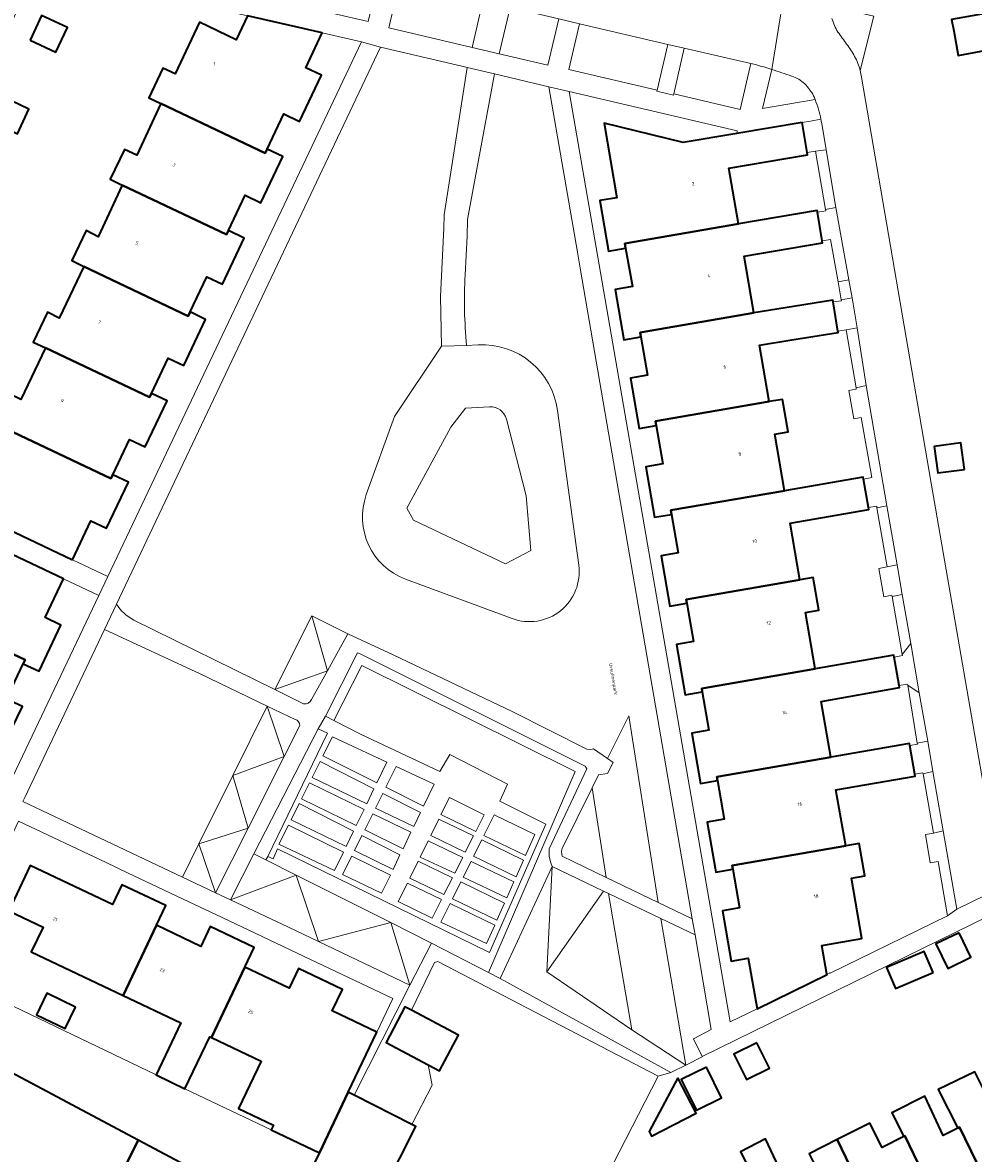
# Model space of a CAD drawing. Header units: metres. Extents: x 197700 to 204338, y 317132 to 325229.
# Tile 765 of 1056: x 203188 to 203288, y 319467 to 319586. Entities that reach past the tile are written whole.
import ezdxf
from ezdxf.enums import TextEntityAlignment as Align

# ---------------------------------------------------------------- set-up
doc = ezdxf.new("R2010")
doc.units = ezdxf.units.M
for name, color, linetype, lineweight in [('B-WE-GR-BEPLANTING_CULTUUR_HEESTERS-GV', 90, 'Continuous', 18), ('B-WE-GR-BEPLANTING_CULTUUR_VASTE PLANTENVAK-GV', 90, 'Continuous', 18), ('B-WE-IE-TERREINAFSCHEIDING_KUNSTMATIG_MUUR-G', 90, 'IE-TERREINAFSCHEIDING-KUNSTMATIG-DICHT', 18), ('B-WE-OG-BEBOUWING-GV', 7, 'Continuous', 35), ('B-WE-OG-BEBOUWING-T18', 10, 'Continuous', 18), ('B-WE-OG-TERREIN_CULTUURSCHEIDING-GV', 7, 'Continuous', 18), ('B-WE-OG-TERREIN_ERF-GV', 7, 'Continuous', 18), ('B-WE-OG-TOPOGRAFIE-T18', 10, 'Continuous', 18), ('B-WE-OG-WATER-GV', 130, 'Continuous', 18), ('B-WE-OG-WATER_GREPPEL-GV', 160, 'Continuous', 18), ('B-WE-OG-WATER_SLOOT-GV', 120, 'Continuous', 18), ('B-WE-VH-VERHARDING_GESLOTEN-GV', 252, 'Continuous', 18), ('B-WE-VH-VERHARDING_OPEN-GV', 252, 'Continuous', 18), ('B-WE-VH-VERHARDING_STRAATBAKSTEEN-GV', 252, 'Continuous', 18), ('B-WE-VH-VERHARDING_TEGEL-GV', 252, 'Continuous', 18)]:
    doc.layers.add(name, color=color, linetype=linetype, lineweight=lineweight)
doc.styles.add('NLCS-ISO-M200-T18', font='NLCS-ISO.ttf', dxfattribs={"height": 0.36})
doc.linetypes.add('IE-TERREINAFSCHEIDING-KUNSTMATIG-DICHT', pattern='A,8,-1,[82,NLCS.SHX,S=0.75,R=90,X=0,Y=0],-1', length=10)

msp = doc.modelspace()

# ---------------------------------------------------------------- linework, layer by layer
at = {"layer": 'B-WE-GR-BEPLANTING_CULTUUR_HEESTERS-GV'}
for points in [[(203257.356, 319583.696), (203255.629, 319584.105), (203254.493, 319579.268), (203254.469, 319579.165), (203256.219, 319578.744), (203256.25, 319578.879)], [(203219.715, 319518.051), (203221.868, 319521.94), (203218.052, 319523.84)], [(203222.893, 319519.945), (203219.495, 319513.254), (203220.384, 319512.797), (203223.338, 319518.612), (203245.842, 319507.402), (203236.698, 319486.21), (203237.928, 319485.574), (203243.423, 319497.392), (203243.276, 319497.786), (203243.087, 319498.462), (203243.092, 319499.269), (203247.081, 319507.682), (203246.906, 319507.989), (203223.078, 319519.859)], [(203213.413, 319498.468), (203219.705, 319511.447), (203218.735, 319511.919), (203211.957, 319498.743), (203213.215, 319498.11)], [(203215.146, 319509), (203209.715, 319506.993), (203211.345, 319501.454)], [(203247.631, 319505.678), (203244.46, 319499.294), (203244.389, 319499.001), (203244.419, 319498.662), (203244.47, 319498.501), (203249.118, 319496.253)], [(203211.345, 319501.454), (203206.151, 319499.797), (203207.91, 319494.634)], [(203216.423, 319496.496), (203213.215, 319498.11), (203211.957, 319498.743), (203209.464, 319493.898)], [(203242.843, 319486.284), (203243.423, 319497.392), (203237.928, 319485.574), (203255.932, 319475.677), (203257.509, 319476.461), (203251.807, 319480.173)], [(203243.423, 319497.392), (203242.843, 319486.284), (203248.84, 319494.798)], [(203226.386, 319491.483), (203216.423, 319496.496), (203218.776, 319489.48)], [(203251.807, 319480.173), (203249.367, 319494.546), (203248.84, 319494.798), (203242.843, 319486.284)], [(203228.41, 319484.896), (203230.703, 319489.311), (203226.386, 319491.483)]]:
    msp.add_lwpolyline(points, close=True, dxfattribs=at)
for points in [[(203266.587, 319581.467), (203265.604, 319577.339), (203271.151, 319578.312), (203271.076, 319578.493), (203270.998, 319578.673)], [(203218.024, 319514.998), (203219.715, 319518.051), (203214.174, 319516.05), (203217.196, 319514.562)], [(203216.311, 319512.899), (203213.344, 319514.322), (203215.146, 319509), (203216.796, 319512.276)]]:
    msp.add_lwpolyline(points, dxfattribs=at)
for points in [[(203268.698, 319580.761, 0.0103706), (203266.587, 319581.467)], [(203270.065, 319579.959, 0.1026899), (203268.698, 319580.761)], [(203270.998, 319578.673, 0.0662191), (203270.065, 319579.959)], [(203217.196, 319514.562, 0.3403344), (203218.024, 319514.998)], [(203216.796, 319512.276, 0.3539212), (203216.311, 319512.899)]]:
    msp.add_lwpolyline(points, format="xyb", dxfattribs=at)
at = {"layer": 'B-WE-GR-BEPLANTING_CULTUUR_VASTE PLANTENVAK-GV'}
for points in [[(203219.715, 319518.051), (203218.052, 319523.84), (203214.174, 319516.05)], [(203209.715, 319506.993), (203215.146, 319509), (203213.344, 319514.322)], [(203249.258, 319508.776), (203249.859, 319508.362), (203249.259, 319507.221), (203248.314, 319507.052), (203247.631, 319505.678), (203249.118, 319496.253), (203254.598, 319493.602), (203251.495, 319513.29)], [(203225.973, 319508.404), (203220.228, 319511.082), (203219.226, 319509.069), (203224.923, 319506.227)], [(203224.611, 319505.581), (203218.926, 319508.465), (203218.089, 319506.783), (203223.85, 319504.003)], [(203206.151, 319499.797), (203211.345, 319501.454), (203209.715, 319506.993)], [(203229.852, 319503.769), (203230.965, 319506.076), (203226.967, 319507.94), (203225.879, 319505.751)], [(203217.804, 319506.211), (203216.977, 319504.549), (203222.743, 319501.708), (203223.565, 319503.413)], [(203224.787, 319503.551), (203228.809, 319501.611), (203229.523, 319503.089), (203225.557, 319505.101)], [(203235.354, 319501.092), (203236.246, 319502.862), (203232.576, 319504.68), (203231.686, 319502.869)], [(203222.459, 319501.119), (203216.728, 319504.049), (203215.863, 319502.311), (203221.677, 319499.496)], [(203227.682, 319499.275), (203228.518, 319501.007), (203224.494, 319502.961), (203223.65, 319501.262)], [(203231.449, 319502.387), (203230.602, 319500.664), (203234.25, 319498.9), (203235.114, 319500.616)], [(203240.595, 319498.553), (203241.575, 319500.769), (203237.305, 319502.849), (203236.22, 319500.672)], [(203221.401, 319498.924), (203215.595, 319501.773), (203214.593, 319499.76), (203220.454, 319496.96)], [(203204.414, 319496.29), (203207.91, 319494.634), (203206.151, 319499.797)], [(203226.631, 319497.097), (203227.362, 319498.612), (203223.352, 319500.662), (203222.56, 319499.068)], [(203230.33, 319500.111), (203229.485, 319498.392), (203233.131, 319496.679), (203233.979, 319498.361)], [(203235.983, 319500.196), (203235.126, 319498.477), (203239.604, 319496.312), (203240.381, 319498.07)], [(203221.31, 319496.551), (203225.42, 319494.587), (203226.343, 319496.499), (203222.276, 319498.495)], [(203232, 319494.433), (203232.888, 319496.195), (203229.271, 319497.957), (203228.392, 319496.168)], [(203234.858, 319497.939), (203234.021, 319496.26), (203238.625, 319494.097), (203239.367, 319495.776)], [(203209.464, 319493.898), (203215.585, 319490.998), (203218.776, 319489.48), (203216.423, 319496.496)], [(203228.14, 319495.656), (203227.183, 319493.709), (203230.746, 319491.943), (203231.743, 319493.923)], [(203233.773, 319495.763), (203232.896, 319494.003), (203237.586, 319491.748), (203238.371, 319493.523)], [(203257.509, 319476.461), (203254.887, 319491.903), (203249.367, 319494.546), (203251.807, 319480.173)], [(203237.354, 319491.224), (203232.641, 319493.491), (203231.661, 319491.524), (203236.493, 319489.277)], [(203228.41, 319484.896), (203226.386, 319491.483), (203218.776, 319489.48)]]:
    msp.add_lwpolyline(points, close=True, dxfattribs=at)
at = {"layer": 'B-WE-IE-TERREINAFSCHEIDING_KUNSTMATIG_MUUR-G'}
for points in [[(203270.667, 319576.016), (203269.785, 319575.874)], [(203271.203, 319572.846), (203270.322, 319572.693)], [(203272.25, 319566.696), (203271.203, 319572.846)], [(203271.4, 319566.406), (203272.275, 319566.549), (203272.25, 319566.696)], [(203273.585, 319559.081), (203272.798, 319563.538), (203271.915, 319563.394)], [(203273.922, 319557.172), (203273.585, 319559.081)], [(203273.07, 319556.947), (203273.94, 319557.074), (203273.922, 319557.172)], [(203274.422, 319553.995), (203273.564, 319553.848)], [(203275.474, 319547.868), (203274.422, 319553.995)], [(203274.718, 319547.608), (203275.496, 319547.742), (203275.474, 319547.868)], [(203276.27, 319538.241), (203277.137, 319538.41), (203276.032, 319544.761), (203275.256, 319544.621)], [(203290.77, 319495.178), (203283.407, 319537.842)], [(203277.68, 319535.244), (203277.653, 319535.401), (203276.781, 319535.254)], [(203278.758, 319528.994), (203277.68, 319535.244)], [(203277.881, 319528.838), (203278.758, 319528.994)], [(203279.289, 319525.875), (203279.267, 319526.003), (203278.409, 319525.852)], [(203280.355, 319519.766), (203279.289, 319525.875)], [(203279.508, 319519.475), (203280.377, 319519.638), (203280.355, 319519.766)], [(203280.922, 319516.507), (203280.901, 319516.635), (203280.038, 319516.481)], [(203281.927, 319510.416), (203280.922, 319516.507)], [(203281.138, 319510.145), (203281.948, 319510.288), (203281.927, 319510.416)], [(203282.549, 319507.164), (203282.527, 319507.292), (203281.662, 319507.121)], [(203283.642, 319500.92), (203282.549, 319507.164)], [(203196.352, 319497.821), (203187.127, 319502.193), (203183.804, 319495.18)], [(203282.802, 319500.78), (203283.642, 319500.92)], [(203285.12, 319492.209), (203284.149, 319497.92), (203283.302, 319497.778)], [(203198.618, 319496.742), (203205.69, 319493.387)], [(203207.934, 319492.325), (203214.969, 319488.99)], [(203272.408, 319486.043), (203272.715, 319486.192), (203272.739, 319486.156), (203285.12, 319492.209)], [(203217.262, 319487.912), (203226.608, 319483.478), (203224.917, 319479.938)]]:
    msp.add_lwpolyline(points, dxfattribs=at)
at = {"layer": 'B-WE-OG-BEBOUWING-GV'}
for points in [[(203285.778, 319585.526), (203286.25, 319582.939), (203296.905, 319584.931), (203301.836, 319585.762), (203301.5, 319587.754), (203305.78, 319588.475), (203303.914, 319599.547), (203298.043, 319598.548), (203298.914, 319593.138), (203293.111, 319592.08), (203293.832, 319588.128), (203288.316, 319587.24), (203285.564, 319586.722)], [(203188.331, 319584.55), (203191.062, 319583.273), (203192.284, 319585.886), (203189.553, 319587.163)], [(203202.135, 319577.867), (203213.153, 319572.629), (203213.354, 319573.054), (203215.113, 319576.777), (203216.766, 319575.992), (203219.076, 319580.859), (203217.411, 319581.65), (203219.148, 319585.31), (203211.281, 319587.113), (203210.091, 319584.606), (203206.225, 319586.446), (203203.636, 319581.005), (203202.354, 319581.615), (203200.866, 319578.488)], [(203184.265, 319575.958), (203186.996, 319574.68), (203188.218, 319577.293), (203185.487, 319578.57)], [(203198.063, 319569.275), (203209.068, 319564.054), (203209.266, 319564.474), (203211.024, 319568.2), (203212.686, 319567.41), (203214.998, 319572.273), (203213.354, 319573.054), (203213.153, 319572.629), (203202.135, 319577.867), (203199.585, 319572.43), (203198.287, 319573.035), (203196.79, 319569.895)], [(203269.785, 319575.874), (203262.887, 319574.708), (203257.22, 319573.75), (203248.916, 319575.806), (203250.248, 319567.931), (203248.439, 319567.636), (203249.367, 319562.314), (203251.17, 319562.628), (203251.089, 319563.092), (203263.08, 319565.17), (203262.059, 319571.061), (203270.361, 319572.464), (203270.322, 319572.693), (203269.821, 319575.658)], [(203209.266, 319564.474), (203209.068, 319564.054), (203198.063, 319569.275), (203195.512, 319563.813), (203194.238, 319564.463), (203192.73, 319561.3), (203194.01, 319560.689), (203205.007, 319555.448), (203205.213, 319555.883), (203206.976, 319559.601), (203208.62, 319558.821), (203210.928, 319563.685)], [(203252.785, 319553.272), (203252.706, 319553.73), (203264.68, 319555.794), (203263.662, 319561.76), (203266.978, 319562.326), (203271.952, 319563.174), (203271.915, 319563.394), (203271.4, 319566.406), (203271.37, 319566.584), (203263.08, 319565.17), (203251.089, 319563.092), (203251.17, 319562.628), (203251.877, 319558.572), (203250.068, 319558.26), (203250.982, 319552.961)], [(203189.972, 319552.111), (203200.945, 319546.903), (203201.133, 319547.3), (203202.897, 319551.023), (203204.54, 319550.24), (203206.856, 319555.1), (203205.213, 319555.883), (203205.007, 319555.448), (203194.01, 319560.689), (203191.419, 319555.239), (203190.156, 319555.871), (203188.658, 319552.711)], [(203254.4, 319543.905), (203254.321, 319544.359), (203266.317, 319546.427), (203265.296, 319552.393), (203268.689, 319552.934), (203273.585, 319553.714), (203273.564, 319553.848), (203273.07, 319556.947), (203273.041, 319557.127), (203268.002, 319556.324), (203264.68, 319555.794), (203252.706, 319553.73), (203252.785, 319553.272), (203253.482, 319549.207), (203251.679, 319548.895), (203252.597, 319543.593)], [(203201.133, 319547.3), (203200.945, 319546.903), (203189.972, 319552.111), (203187.362, 319546.668), (203186.048, 319547.274), (203185.078, 319545.201), (203184.581, 319544.139), (203185.885, 319543.529), (203196.863, 319538.318), (203197.055, 319538.718), (203198.838, 319542.44), (203200.482, 319541.66), (203202.786, 319546.515)], [(203266.317, 319546.427), (203254.321, 319544.359), (203254.4, 319543.905), (203255.105, 319539.853), (203253.302, 319539.542), (203254.22, 319534.227), (203256.023, 319534.538), (203255.949, 319534.971), (203267.934, 319537.035), (203266.913, 319542.999), (203268.313, 319543.238), (203267.726, 319546.668)], [(203192.811, 319529.754), (203194.758, 319533.856), (203196.411, 319533.071), (203198.717, 319537.929), (203197.055, 319538.718), (203196.863, 319538.318), (203185.885, 319543.529), (203183.34, 319538.089), (203182.008, 319538.712), (203180.525, 319535.586)], [(203286.925, 319539.287), (203286.546, 319542.076), (203283.718, 319541.692), (203284.097, 319538.903)], [(203267.934, 319537.035), (203255.949, 319534.971), (203256.023, 319534.538), (203256.716, 319530.493), (203254.913, 319530.182), (203255.831, 319524.86), (203257.634, 319525.171), (203257.564, 319525.572), (203269.55, 319527.646), (203268.519, 319533.617), (203276.818, 319535.037), (203276.781, 319535.254), (203276.27, 319538.241), (203276.233, 319538.455)], [(203187.619, 319518.783), (203189.282, 319517.996), (203191.584, 319522.86), (203189.93, 319523.643), (203191.868, 319527.737), (203179.576, 319533.556), (203178.095, 319530.429), (203179.419, 319529.802), (203176.847, 319524.369), (203187.807, 319519.181)], [(203259.254, 319515.825), (203259.195, 319516.166), (203271.177, 319518.229), (203270.147, 319524.19), (203271.566, 319524.436), (203270.969, 319527.891), (203269.55, 319527.646), (203257.564, 319525.572), (203257.634, 319525.171), (203258.335, 319521.137), (203256.532, 319520.825), (203257.451, 319515.513)], [(203172.781, 319515.775), (203183.731, 319510.592), (203183.543, 319510.194), (203185.194, 319509.405), (203187.518, 319514.264), (203185.858, 319515.058), (203187.619, 319518.783), (203187.807, 319519.181), (203176.847, 319524.369), (203175.524, 319524.995), (203174.044, 319521.868), (203175.367, 319521.241)], [(203259.254, 319515.825), (203259.959, 319511.769), (203258.155, 319511.462), (203259.058, 319506.151), (203260.862, 319506.458), (203260.792, 319506.864), (203272.804, 319508.923), (203271.785, 319514.799), (203280.076, 319516.269), (203280.038, 319516.481), (203279.508, 319519.475), (203279.468, 319519.699), (203271.177, 319518.229), (203259.195, 319516.166)], [(203274.386, 319499.591), (203273.35, 319505.479), (203281.696, 319506.924), (203281.662, 319507.121), (203281.138, 319510.145), (203281.101, 319510.359), (203272.804, 319508.923), (203260.792, 319506.864), (203260.862, 319506.458), (203261.567, 319502.396), (203259.763, 319502.087), (203260.599, 319497.205), (203260.669, 319496.793), (203262.473, 319497.102), (203262.4, 319497.517)], [(203262.473, 319497.102), (203263.195, 319493.024), (203261.391, 319492.714), (203262.303, 319487.413), (203264.109, 319487.722), (203265.027, 319482.383), (203272.414, 319486.011), (203272.408, 319486.043), (203271.883, 319489.063), (203276.095, 319489.793), (203275.003, 319496.156), (203276.4, 319496.402), (203275.795, 319499.839), (203274.386, 319499.591), (203262.4, 319497.517)], [(203198.151, 319483.797), (203201.688, 319491.193), (203202.665, 319493.267), (203198.02, 319495.466), (203197.027, 319493.377), (203188.361, 319497.502), (203186.1, 319492.719), (203189.706, 319491.009), (203188.463, 319488.4)], [(203201.688, 319491.193), (203198.151, 319483.797), (203204.233, 319480.907), (203201.636, 319475.42), (203204.678, 319473.96), (203207.287, 319479.434), (203207.462, 319479.351), (203211.001, 319486.784), (203211.98, 319488.847), (203207.331, 319491.052), (203206.336, 319488.971)], [(203286.348, 319490.409), (203283.904, 319489.235), (203285.144, 319486.656), (203287.588, 319487.831)], [(203283.599, 319486.212), (203282.662, 319488.42), (203278.699, 319486.737), (203279.636, 319484.529)], [(203212.703, 319476.867), (203210.33, 319471.871), (203214.012, 319470.123), (203213.783, 319469.636), (203218.859, 319467.212), (203221.905, 319473.591), (203224.917, 319479.938), (203220.212, 319482.166), (203221.285, 319484.44), (203216.64, 319486.637), (203215.655, 319484.568), (203211.001, 319486.784), (203207.462, 319479.351)], [(203193.119, 319482.563), (203190.094, 319484.026), (203188.997, 319481.76), (203192.023, 319480.297)], [(203228.569, 319482.251), (203227.884, 319482.613), (203225.887, 319478.839), (203230.342, 319476.481), (203231.538, 319475.849), (203233.535, 319479.623)], [(203191.846, 319452.687), (203193.173, 319455.351), (203199.741, 319468.53), (203183.132, 319477.369), (203178.686, 319479.658), (203175.233, 319472.951), (203173.495, 319469.576), (203165.859, 319454.746), (203172.575, 319451.293), (203174.534, 319455.129), (203189.3, 319447.579), (203190.518, 319450.022)], [(203265.022, 319478.795), (203262.596, 319477.593), (203263.922, 319474.919), (203266.348, 319476.121)], [(203259.69, 319476.245), (203257.03, 319474.926), (203258.636, 319471.685), (203261.297, 319473.004)], [(203256.677, 319475.091), (203253.644, 319469.433), (203253.894, 319468.948), (203258.595, 319471.375)], [(203291.268, 319459.841), (203296.336, 319462.291), (203290.543, 319474.289), (203289.103, 319473.56), (203287.992, 319475.756), (203284.138, 319473.872), (203286.199, 319469.798), (203286.408, 319469.903)], [(203286.199, 319469.798), (203284.666, 319469.023), (203282.725, 319473.186), (203279.238, 319471.422), (203280.505, 319468.918), (203280.632, 319468.982), (203286.224, 319457.402), (203291.268, 319459.841), (203286.408, 319469.903)], [(203280.505, 319468.918), (203278.233, 319467.769), (203276.932, 319470.34), (203273.468, 319468.588), (203280.263, 319454.52), (203286.224, 319457.402), (203280.632, 319468.982)], [(203274.318, 319451.646), (203270.214, 319460.143), (203270.371, 319460.216), (203268.02, 319464.864), (203267.592, 319465.71), (203267.562, 319465.77), (203267.323, 319465.691), (203265.937, 319468.664), (203263.277, 319467.319), (203264.685, 319464.536), (203264.778, 319464.352), (203265.391, 319463.141), (203263.139, 319462.053), (203269.33, 319449.235)], [(203270.371, 319460.216), (203270.214, 319460.143), (203274.318, 319451.646), (203280.263, 319454.52), (203273.468, 319468.588), (203270.531, 319467.102), (203270.968, 319466.239), (203271.878, 319464.44), (203269.855, 319463.497), (203271.204, 319460.604)]]:
    msp.add_lwpolyline(points, close=True, dxfattribs=at)
msp.add_lwpolyline([(203215.441, 319443.122), (203229.034, 319469.983), (203228.624, 319470.202), (203222.529, 319473.275), (203221.905, 319473.591), (203218.859, 319467.212), (203215.34, 319460.229), (203199.741, 319468.53), (203193.173, 319455.351)], dxfattribs=at)
at = {"layer": 'B-WE-OG-TERREIN_CULTUURSCHEIDING-GV'}
for points in [[(203227.321, 319590.746), (203226.168, 319585.87), (203234.962, 319583.793), (203236.109, 319588.684)], [(203244.107, 319586.808), (203238.981, 319588.011), (203237.832, 319583.115), (203242.957, 319581.905)], [(203187.769, 319504.668), (203187.573, 319504.268), (203204.414, 319496.29), (203206.151, 319499.797), (203209.715, 319506.993), (203213.344, 319514.322), (203206.264, 319517.716), (203196.174, 319522.401)], [(203254.887, 319491.903), (203257.509, 319476.461), (203259.24, 319477.322), (203259.248, 319477.344), (203258.312, 319479.218), (203260.206, 319480.196), (203258.486, 319490.179)]]:
    msp.add_lwpolyline(points, close=True, dxfattribs=at)
for points in [[(203223.808, 319536.627), (203226.766, 319544.862), (203231.748, 319552.291), (203231.618, 319557.511), (203232.003, 319564.708), (203232.038, 319566.138), (203234.461, 319581.674), (203233.874, 319581.813), (203225.314, 319583.82), (203218.846, 319570.188), (203218.274, 319568.981)], [(203199.273, 319523.39), (203214.174, 319516.05), (203218.052, 319523.84), (203221.868, 319521.94), (203226.658, 319519.72), (203239.282, 319513.724), (203247.091, 319509.775), (203247.506, 319509.74), (203247.768, 319509.802), (203249.258, 319508.776), (203251.495, 319513.29), (203254.598, 319493.602), (203258.197, 319491.861), (203246.411, 319560.285), (203246.083, 319562.188), (203243.079, 319579.627), (203237.331, 319580.992), (203234.477, 319565.629), (203234.444, 319563.867), (203234.241, 319559.791)], [(203218.274, 319568.981), (203197.441, 319525.072)], [(203234.391, 319552.346), (203235.592, 319552.414)], [(203243.992, 319545.49), (203246.217, 319529.184)], [(203239.186, 319523.549), (203227.955, 319527.713)]]:
    msp.add_lwpolyline(points, dxfattribs=at)
for points in [[(203234.241, 319559.791, 0.0386978), (203234.391, 319552.346)], [(203235.592, 319552.414, -0.3912472), (203243.992, 319545.49)], [(203227.955, 319527.713, -0.4112779), (203223.808, 319536.627)], [(203246.217, 319529.184, -0.566514), (203239.186, 319523.549)], [(203197.441, 319525.072, 0.1297731), (203199.273, 319523.39)]]:
    msp.add_lwpolyline(points, format="xyb", dxfattribs=at)
at = {"layer": 'B-WE-OG-TERREIN_ERF-GV'}
for points in [[(203187.362, 319546.668), (203189.972, 319552.111), (203188.658, 319552.711), (203190.156, 319555.871), (203191.419, 319555.239), (203194.01, 319560.689), (203192.73, 319561.3), (203194.238, 319564.463), (203195.512, 319563.813), (203198.063, 319569.275), (203196.79, 319569.895), (203198.287, 319573.035), (203199.585, 319572.43), (203202.135, 319577.867), (203200.866, 319578.488), (203202.354, 319581.615), (203203.636, 319581.005), (203206.225, 319586.446), (203210.091, 319584.606), (203211.281, 319587.113), (203202.611, 319589.113), (203191.271, 319594.516), (203190.398, 319594.913), (203165.642, 319542.65)], [(203277.336, 319587.083), (203275.92, 319581.345)], [(203301.5, 319587.754), (203301.836, 319585.762), (203296.905, 319584.931), (203286.25, 319582.939), (203285.778, 319585.526), (203285.564, 319586.722)], [(203276.056, 319580.642), (203283.407, 319537.842), (203290.77, 319495.178), (203290.971, 319495.056), (203291.322, 319493.059), (203259.248, 319477.344), (203259.24, 319477.322), (203257.509, 319476.461), (203255.932, 319475.677), (203254.585, 319475.275), (203247.024, 319460.559)], [(203179.479, 319486.059), (203201.636, 319475.42), (203204.233, 319480.907), (203198.151, 319483.797), (203188.463, 319488.4), (203189.706, 319491.009), (203186.1, 319492.719), (203188.361, 319497.502), (203197.027, 319493.377), (203198.02, 319495.466), (203202.665, 319493.267), (203201.688, 319491.193), (203206.336, 319488.971), (203207.331, 319491.052), (203211.98, 319488.847), (203211.001, 319486.784), (203215.655, 319484.568), (203216.64, 319486.637), (203221.285, 319484.44), (203220.212, 319482.166), (203224.917, 319479.938), (203226.608, 319483.478), (203217.262, 319487.912), (203214.969, 319488.99), (203207.934, 319492.325), (203205.69, 319493.387), (203198.618, 319496.742), (203196.352, 319497.821), (203187.127, 319502.193)], [(203280.505, 319468.918), (203279.238, 319471.422), (203282.725, 319473.186), (203284.666, 319469.023), (203286.199, 319469.798), (203284.138, 319473.872), (203287.992, 319475.756)], [(203270.531, 319467.102), (203273.468, 319468.588), (203276.932, 319470.34), (203278.233, 319467.769), (203280.505, 319468.918)], [(203264.685, 319464.536), (203263.277, 319467.319), (203265.937, 319468.664), (203267.323, 319465.691)]]:
    msp.add_lwpolyline(points, dxfattribs=at)
for points in [[(203191.062, 319583.273), (203188.331, 319584.55), (203189.553, 319587.163), (203192.284, 319585.886)], [(203209.266, 319564.474), (203210.928, 319563.685), (203208.62, 319558.821), (203206.976, 319559.601), (203205.213, 319555.883), (203206.856, 319555.1), (203204.54, 319550.24), (203202.897, 319551.023), (203201.133, 319547.3), (203202.786, 319546.515), (203200.482, 319541.66), (203198.838, 319542.44), (203197.055, 319538.718), (203198.717, 319537.929), (203196.411, 319533.071), (203194.758, 319533.856), (203192.811, 319529.754), (203196.542, 319527.983), (203223.283, 319584.363), (203219.148, 319585.31), (203217.411, 319581.65), (203219.076, 319580.859), (203216.766, 319575.992), (203215.113, 319576.777), (203213.354, 319573.054), (203214.998, 319572.273), (203212.686, 319567.41), (203211.024, 319568.2)], [(203185.487, 319578.57), (203188.218, 319577.293), (203186.996, 319574.68), (203184.265, 319575.958)], [(203245.225, 319579.145), (203262.184, 319481.001), (203265.027, 319482.383), (203264.109, 319487.722), (203262.303, 319487.413), (203261.391, 319492.714), (203263.195, 319493.024), (203262.473, 319497.102), (203260.669, 319496.793), (203260.599, 319497.205), (203259.763, 319502.087), (203261.567, 319502.396), (203260.862, 319506.458), (203259.058, 319506.151), (203258.155, 319511.462), (203259.959, 319511.769), (203259.254, 319515.825), (203257.451, 319515.513), (203256.532, 319520.825), (203258.335, 319521.137), (203257.634, 319525.171), (203255.831, 319524.86), (203254.913, 319530.182), (203256.716, 319530.493), (203256.023, 319534.538), (203254.22, 319534.227), (203253.302, 319539.542), (203255.105, 319539.853), (203254.4, 319543.905), (203252.597, 319543.593), (203251.679, 319548.895), (203253.482, 319549.207), (203252.785, 319553.272), (203250.982, 319552.961), (203250.068, 319558.26), (203251.877, 319558.572), (203251.17, 319562.628), (203249.367, 319562.314), (203248.439, 319567.636), (203250.248, 319567.931), (203248.916, 319575.806), (203257.22, 319573.75), (203262.887, 319574.708), (203262.946, 319574.975)], [(203286.925, 319539.287), (203284.097, 319538.903), (203283.718, 319541.692), (203286.546, 319542.076)], [(203195.59, 319525.976), (203191.868, 319527.737), (203189.93, 319523.643), (203191.584, 319522.86), (203189.282, 319517.996), (203187.619, 319518.783), (203185.858, 319515.058), (203187.518, 319514.264), (203185.194, 319509.405), (203183.543, 319510.194), (203181.788, 319506.473), (203183.443, 319505.692), (203181.143, 319500.815), (203179.488, 319501.596), (203177.716, 319497.893), (203179.37, 319497.11), (203177.074, 319492.258), (203175.411, 319493.045), (203174.256, 319490.605), (203175.98, 319489.772), (203170.081, 319477.138), (203171.954, 319476.302), (203177.132, 319487.186), (203178.12, 319489.264)], [(203216.423, 319496.496), (203226.386, 319491.483), (203230.703, 319489.311), (203236.698, 319486.21), (203245.842, 319507.402), (203223.338, 319518.612), (203220.384, 319512.797), (203223.27, 319511.313), (203231.555, 319507.412), (203232.604, 319509.202), (203238.69, 319506.069), (203237.904, 319504.297), (203242.733, 319501.867), (203236.793, 319488.337), (203214.441, 319499.253), (203213.978, 319498.219), (203213.413, 319498.468), (203213.215, 319498.11)], [(203286.348, 319490.409), (203287.588, 319487.831), (203285.144, 319486.656), (203283.904, 319489.235)], [(203230.703, 319489.311), (203228.41, 319484.896), (203222.529, 319473.275), (203228.624, 319470.202), (203230.762, 319474.32), (203230.342, 319476.481), (203225.887, 319478.839), (203227.884, 319482.613), (203228.569, 319482.251), (203231.012, 319487.267), (203231.359, 319487.372), (203254.585, 319475.275), (203255.932, 319475.677), (203237.928, 319485.574), (203236.698, 319486.21)], [(203283.599, 319486.212), (203279.636, 319484.529), (203278.699, 319486.737), (203282.662, 319488.42)], [(203193.119, 319482.563), (203192.023, 319480.297), (203188.997, 319481.76), (203190.094, 319484.026)], [(203207.462, 319479.351), (203207.287, 319479.434), (203204.678, 319473.96), (203213.783, 319469.636), (203214.012, 319470.123), (203210.33, 319471.871), (203212.703, 319476.867)], [(203265.022, 319478.795), (203266.348, 319476.121), (203263.922, 319474.919), (203262.596, 319477.593)], [(203259.69, 319476.245), (203261.297, 319473.004), (203258.636, 319471.685), (203257.03, 319474.926)], [(203256.677, 319475.091), (203258.595, 319471.375), (203253.894, 319468.948), (203253.644, 319469.433)]]:
    msp.add_lwpolyline(points, close=True, dxfattribs=at)
msp.add_lwpolyline([(203275.92, 319581.345, -0.0287495), (203276.056, 319580.642)], format="xyb", dxfattribs=at)
at = {"layer": 'B-WE-OG-WATER-GV'}
msp.add_lwpolyline([(203236.805, 319545.881), (203234.258, 319545.734), (203232.711, 319543.731), (203228.079, 319535.194), (203228.793, 319533.921), (203238.489, 319529.336), (203241.178, 319530.744), (203240.667, 319536.479), (203238.583, 319544.583)], dxfattribs=at)
msp.add_lwpolyline([(203238.583, 319544.583, 0.3583585), (203236.805, 319545.881)], format="xyb", dxfattribs=at)
at = {"layer": 'B-WE-OG-WATER_GREPPEL-GV'}
msp.add_lwpolyline([(203234.962, 319583.793), (203237.832, 319583.115), (203238.981, 319588.011), (203236.109, 319588.684)], close=True, dxfattribs=at)
for points in [[(203234.477, 319565.629), (203237.331, 319580.992), (203234.461, 319581.674), (203232.038, 319566.138), (203232.003, 319564.708), (203231.618, 319557.511), (203231.748, 319552.291), (203234.391, 319552.346)], [(203234.241, 319559.791), (203234.444, 319563.867), (203234.477, 319565.629)]]:
    msp.add_lwpolyline(points, dxfattribs=at)
msp.add_lwpolyline([(203234.391, 319552.346, -0.0386978), (203234.241, 319559.791)], format="xyb", dxfattribs=at)
at = {"layer": 'B-WE-OG-WATER_SLOOT-GV'}
for points in [[(203235.592, 319552.414), (203234.391, 319552.346), (203231.748, 319552.291), (203226.766, 319544.862), (203223.808, 319536.627)], [(203238.583, 319544.583), (203240.667, 319536.479), (203241.178, 319530.744), (203238.489, 319529.336), (203228.793, 319533.921), (203228.079, 319535.194), (203232.711, 319543.731), (203234.258, 319545.734), (203236.805, 319545.881)], [(203246.217, 319529.184), (203243.992, 319545.49)], [(203227.955, 319527.713), (203239.186, 319523.549)]]:
    msp.add_lwpolyline(points, dxfattribs=at)
for points in [[(203243.992, 319545.49, 0.3912472), (203235.592, 319552.414)], [(203236.805, 319545.881, -0.3583585), (203238.583, 319544.583)], [(203223.808, 319536.627, 0.4112779), (203227.955, 319527.713)], [(203239.186, 319523.549, 0.566514), (203246.217, 319529.184)]]:
    msp.add_lwpolyline(points, format="xyb", dxfattribs=at)
at = {"layer": 'B-WE-VH-VERHARDING_GESLOTEN-GV'}
for points in [[(203218.735, 319511.919), (203219.705, 319511.447), (203213.413, 319498.468), (203213.978, 319498.219), (203214.441, 319499.253), (203236.793, 319488.337), (203242.733, 319501.867), (203237.904, 319504.297), (203238.69, 319506.069), (203232.604, 319509.202), (203231.555, 319507.412), (203223.27, 319511.313), (203220.384, 319512.797), (203219.495, 319513.254)], [(203225.973, 319508.404), (203224.923, 319506.227), (203219.226, 319509.069), (203220.228, 319511.082)], [(203224.611, 319505.581), (203223.85, 319504.003), (203218.089, 319506.783), (203218.926, 319508.465)], [(203229.852, 319503.769), (203225.879, 319505.751), (203226.967, 319507.94), (203230.965, 319506.076)], [(203217.804, 319506.211), (203223.565, 319503.413), (203222.743, 319501.708), (203216.977, 319504.549)], [(203224.787, 319503.551), (203225.557, 319505.101), (203229.523, 319503.089), (203228.809, 319501.611)], [(203235.354, 319501.092), (203231.686, 319502.869), (203232.576, 319504.68), (203236.246, 319502.862)], [(203222.459, 319501.119), (203221.677, 319499.496), (203215.863, 319502.311), (203216.728, 319504.049)], [(203227.682, 319499.275), (203223.65, 319501.262), (203224.494, 319502.961), (203228.518, 319501.007)], [(203231.449, 319502.387), (203235.114, 319500.616), (203234.25, 319498.9), (203230.602, 319500.664)], [(203240.595, 319498.553), (203236.22, 319500.672), (203237.305, 319502.849), (203241.575, 319500.769)], [(203221.401, 319498.924), (203220.454, 319496.96), (203214.593, 319499.76), (203215.595, 319501.773)], [(203226.631, 319497.097), (203222.56, 319499.068), (203223.352, 319500.662), (203227.362, 319498.612)], [(203230.33, 319500.111), (203233.979, 319498.361), (203233.131, 319496.679), (203229.485, 319498.392)], [(203235.983, 319500.196), (203240.381, 319498.07), (203239.604, 319496.312), (203235.126, 319498.477)], [(203221.31, 319496.551), (203222.276, 319498.495), (203226.343, 319496.499), (203225.42, 319494.587)], [(203232, 319494.433), (203228.392, 319496.168), (203229.271, 319497.957), (203232.888, 319496.195)], [(203234.858, 319497.939), (203239.367, 319495.776), (203238.625, 319494.097), (203234.021, 319496.26)], [(203228.14, 319495.656), (203231.743, 319493.923), (203230.746, 319491.943), (203227.183, 319493.709)], [(203233.773, 319495.763), (203238.371, 319493.523), (203237.586, 319491.748), (203232.896, 319494.003)], [(203237.354, 319491.224), (203236.493, 319489.277), (203231.661, 319491.524), (203232.641, 319493.491)]]:
    msp.add_lwpolyline(points, close=True, dxfattribs=at)
msp.add_lwpolyline([(203247.024, 319460.559), (203254.585, 319475.275), (203231.359, 319487.372), (203231.012, 319487.267), (203228.569, 319482.251), (203233.535, 319479.623), (203231.538, 319475.849), (203230.342, 319476.481), (203230.762, 319474.32), (203228.624, 319470.202), (203229.034, 319469.983), (203215.441, 319443.122)], dxfattribs=at)
at = {"layer": 'B-WE-VH-VERHARDING_OPEN-GV'}
for points in [[(203187.127, 319502.193), (203196.352, 319497.821), (203198.618, 319496.742), (203205.69, 319493.387), (203207.934, 319492.325), (203214.969, 319488.99), (203217.262, 319487.912), (203226.608, 319483.478), (203224.917, 319479.938), (203221.905, 319473.591), (203222.529, 319473.275), (203228.41, 319484.896), (203218.776, 319489.48), (203215.585, 319490.998), (203209.464, 319493.898), (203207.91, 319494.634), (203204.414, 319496.29), (203187.573, 319504.268), (203187.769, 319504.668), (203196.174, 319522.401), (203197.441, 319525.072), (203218.274, 319568.981), (203218.846, 319570.188), (203225.314, 319583.82), (203223.283, 319584.363), (203196.542, 319527.983), (203195.59, 319525.976), (203178.12, 319489.264)], [(203271.772, 319576.206), (203270.667, 319576.016), (203269.785, 319575.874), (203269.821, 319575.658)], [(203269.821, 319575.658), (203270.322, 319572.693), (203271.203, 319572.846), (203272.308, 319572.996), (203271.849, 319575.755)], [(203197.441, 319525.072), (203196.174, 319522.401), (203206.264, 319517.716), (203213.344, 319514.322), (203216.311, 319512.899)], [(203217.196, 319514.562), (203214.174, 319516.05), (203199.273, 319523.39)], [(203216.796, 319512.276), (203215.146, 319509), (203211.345, 319501.454), (203207.91, 319494.634), (203209.464, 319493.898), (203211.957, 319498.743), (203218.735, 319511.919), (203219.495, 319513.254), (203222.893, 319519.945), (203223.078, 319519.859), (203246.906, 319507.989), (203247.081, 319507.682), (203243.092, 319499.269), (203243.087, 319498.462), (203243.276, 319497.786), (203243.423, 319497.392), (203248.84, 319494.798), (203249.367, 319494.546), (203254.887, 319491.903), (203258.486, 319490.179), (203258.197, 319491.861), (203254.598, 319493.602), (203249.118, 319496.253), (203244.47, 319498.501), (203244.419, 319498.662), (203244.389, 319499.001), (203244.46, 319499.294), (203247.631, 319505.678), (203248.314, 319507.052), (203249.259, 319507.221), (203249.859, 319508.362), (203249.258, 319508.776), (203247.768, 319509.802), (203247.506, 319509.74), (203247.091, 319509.775), (203239.282, 319513.724), (203226.658, 319519.72), (203221.868, 319521.94)], [(203221.868, 319521.94), (203219.715, 319518.051), (203218.024, 319514.998)]]:
    msp.add_lwpolyline(points, dxfattribs=at)
for points in [[(203271.849, 319575.755, 0.0111403), (203271.772, 319576.206)], [(203199.273, 319523.39, -0.1297731), (203197.441, 319525.072)], [(203218.024, 319514.998, -0.3403344), (203217.196, 319514.562)], [(203216.311, 319512.899, -0.3539212), (203216.796, 319512.276)]]:
    msp.add_lwpolyline(points, format="xyb", dxfattribs=at)
for points in [[(203270.322, 319572.693), (203270.361, 319572.464), (203262.059, 319571.061), (203263.08, 319565.17), (203271.37, 319566.584), (203271.4, 319566.406), (203272.275, 319566.549), (203272.25, 319566.696), (203271.203, 319572.846)], [(203273.358, 319566.902), (203272.308, 319572.996), (203271.203, 319572.846), (203272.25, 319566.696)], [(203274.724, 319559.292), (203273.358, 319566.902), (203272.25, 319566.696), (203272.275, 319566.549), (203271.4, 319566.406), (203271.915, 319563.394), (203272.798, 319563.538), (203273.585, 319559.081)], [(203273.585, 319559.081), (203272.798, 319563.538), (203271.915, 319563.394), (203271.952, 319563.174), (203266.978, 319562.326), (203263.662, 319561.76), (203264.68, 319555.794), (203268.002, 319556.324), (203273.041, 319557.127), (203273.07, 319556.947), (203273.94, 319557.074), (203273.922, 319557.172)], [(203275.05, 319557.362), (203274.724, 319559.292), (203273.585, 319559.081), (203273.922, 319557.172)], [(203275.586, 319554.196), (203275.05, 319557.362), (203273.922, 319557.172), (203273.94, 319557.074), (203273.07, 319556.947), (203273.564, 319553.848), (203274.422, 319553.995)], [(203275.474, 319547.868), (203274.422, 319553.995), (203273.564, 319553.848), (203273.585, 319553.714), (203268.689, 319552.934), (203265.296, 319552.393), (203266.317, 319546.427), (203267.726, 319546.668), (203268.313, 319543.238), (203266.913, 319542.999), (203267.934, 319537.035), (203276.233, 319538.455), (203276.27, 319538.241), (203277.137, 319538.41), (203276.032, 319544.761), (203275.256, 319544.621), (203274.718, 319547.608), (203275.496, 319547.742)], [(203275.474, 319547.868), (203276.541, 319548.139), (203275.586, 319554.196), (203274.422, 319553.995)], [(203277.68, 319535.244), (203278.738, 319535.439), (203276.541, 319548.139), (203275.474, 319547.868), (203275.496, 319547.742), (203274.718, 319547.608), (203275.256, 319544.621), (203276.032, 319544.761), (203277.137, 319538.41), (203276.27, 319538.241), (203276.781, 319535.254), (203277.653, 319535.401)], [(203280.355, 319519.766), (203279.289, 319525.875), (203279.267, 319526.003), (203278.409, 319525.852), (203277.881, 319528.838), (203278.758, 319528.994), (203277.68, 319535.244), (203277.653, 319535.401), (203276.781, 319535.254), (203276.818, 319535.037), (203268.519, 319533.617), (203269.55, 319527.646), (203270.969, 319527.891), (203271.566, 319524.436), (203270.147, 319524.19), (203271.177, 319518.229), (203279.468, 319519.699), (203279.508, 319519.475), (203280.377, 319519.638)], [(203278.758, 319528.994), (203279.813, 319529.226), (203278.738, 319535.439), (203277.68, 319535.244)], [(203279.813, 319529.226), (203278.758, 319528.994), (203277.881, 319528.838), (203278.409, 319525.852), (203279.267, 319526.003), (203279.289, 319525.875), (203280.354, 319526.096)], [(203281.251, 319520.913), (203280.354, 319526.096), (203279.289, 319525.875), (203280.355, 319519.766)], [(203282.151, 319515.706), (203281.251, 319520.913), (203280.355, 319519.766), (203280.377, 319519.638), (203279.508, 319519.475), (203280.038, 319516.481), (203280.901, 319516.635), (203280.922, 319516.507)], [(203272.804, 319508.923), (203281.101, 319510.359), (203281.138, 319510.145), (203281.948, 319510.288), (203281.927, 319510.416), (203280.922, 319516.507), (203280.901, 319516.635), (203280.038, 319516.481), (203280.076, 319516.269), (203271.785, 319514.799)], [(203280.922, 319516.507), (203281.927, 319510.416), (203283.034, 319510.603), (203282.151, 319515.706)], [(203281.138, 319510.145), (203281.662, 319507.121), (203282.527, 319507.292), (203282.549, 319507.164), (203283.588, 319507.405), (203283.034, 319510.603), (203281.927, 319510.416), (203281.948, 319510.288)], [(203281.662, 319507.121), (203281.696, 319506.924), (203273.35, 319505.479), (203274.386, 319499.591), (203275.795, 319499.839), (203276.4, 319496.402), (203275.003, 319496.156), (203276.095, 319489.793), (203271.883, 319489.063), (203272.408, 319486.043), (203272.715, 319486.192), (203272.739, 319486.156), (203285.12, 319492.209), (203284.149, 319497.92), (203283.302, 319497.778), (203282.802, 319500.78), (203283.642, 319500.92), (203282.549, 319507.164), (203282.527, 319507.292)], [(203284.669, 319501.153), (203283.588, 319507.405), (203282.549, 319507.164), (203283.642, 319500.92)], [(203284.669, 319501.153), (203283.642, 319500.92), (203282.802, 319500.78), (203283.302, 319497.778), (203284.149, 319497.92), (203285.12, 319492.209), (203286.095, 319492.91)]]:
    msp.add_lwpolyline(points, close=True, dxfattribs=at)
at = {"layer": 'B-WE-VH-VERHARDING_STRAATBAKSTEEN-GV'}
for points in [[(203273.246, 319613.449), (203273.187, 319613.196), (203272.75, 319611.316), (203269.939, 319599.393), (203268.845, 319594.655), (203268.466, 319593.013), (203266.587, 319581.467)], [(203197.305, 319597.827), (203204.589, 319596.117), (203213.958, 319593.899), (203215.772, 319593.467), (203225.125, 319591.261), (203227.321, 319590.746), (203236.109, 319588.684), (203238.981, 319588.011), (203244.107, 319586.808), (203246.303, 319586.293), (203255.629, 319584.105), (203257.356, 319583.696), (203264.391, 319582.085), (203264.869, 319581.972)], [(203264.869, 319581.972), (203264.391, 319582.085), (203263.249, 319577.231), (203256.25, 319578.879), (203256.219, 319578.744), (203254.469, 319579.165), (203254.493, 319579.268), (203245.169, 319581.47), (203246.303, 319586.293), (203244.107, 319586.808), (203242.957, 319581.905), (203237.832, 319583.115), (203234.962, 319583.793), (203226.168, 319585.87), (203227.321, 319590.746), (203225.125, 319591.261), (203223.988, 319586.517), (203214.637, 319588.667), (203214.606, 319588.536), (203212.746, 319588.966), (203212.777, 319589.092), (203203.452, 319591.227), (203202.694, 319591.401), (203191.786, 319596.612)], [(203190.398, 319594.913), (203191.271, 319594.516), (203202.611, 319589.113), (203211.281, 319587.113), (203219.148, 319585.31), (203223.283, 319584.363), (203225.314, 319583.82), (203233.874, 319581.813), (203234.461, 319581.674), (203237.331, 319580.992), (203243.079, 319579.627), (203245.225, 319579.145), (203262.946, 319574.975), (203262.887, 319574.708), (203269.785, 319575.874), (203270.667, 319576.016), (203271.772, 319576.206)], [(203266.587, 319581.467), (203268.466, 319593.013)], [(203271.151, 319578.312), (203265.604, 319577.339), (203266.587, 319581.467)], [(203281.251, 319520.913), (203282.151, 319515.706), (203283.034, 319510.603), (203283.588, 319507.405), (203284.669, 319501.153), (203286.095, 319492.91), (203290.77, 319495.178), (203283.407, 319537.842), (203276.056, 319580.642)], [(203270.998, 319578.673), (203271.076, 319578.493), (203271.151, 319578.312)], [(203271.849, 319575.755), (203272.308, 319572.996), (203273.358, 319566.902), (203274.724, 319559.292), (203275.05, 319557.362), (203275.586, 319554.196), (203276.541, 319548.139), (203278.738, 319535.439), (203279.813, 319529.226), (203280.354, 319526.096), (203281.251, 319520.913)], [(203178.227, 319479.897), (203178.686, 319479.658), (203183.132, 319477.369), (203199.741, 319468.53), (203215.34, 319460.229), (203218.859, 319467.212), (203213.783, 319469.636), (203204.678, 319473.96), (203201.636, 319475.42), (203179.479, 319486.059), (203177.132, 319487.186), (203171.954, 319476.302), (203170.081, 319477.138), (203166.373, 319469.221), (203152.744, 319440.401), (203156.443, 319438.519), (203156.497, 319438.634), (203163.767, 319454.084), (203171.519, 319470.488), (203173.495, 319469.576), (203175.233, 319472.951), (203173.19, 319473.907), (203175.557, 319478.932)]]:
    msp.add_lwpolyline(points, dxfattribs=at)
for points in [[(203273.56, 319585.406, -0.0549909), (203272.929, 319586.845)], [(203274.478, 319584.141, 0.0142058), (203273.56, 319585.406)], [(203275.321, 319582.833, 0.0461786), (203274.478, 319584.141)], [(203266.587, 319581.467, 0.0086666), (203264.869, 319581.972)], [(203264.869, 319581.972, -0.0086666), (203266.587, 319581.467)], [(203275.92, 319581.345, 0.0665665), (203275.321, 319582.833)], [(203266.587, 319581.467, -0.0103706), (203268.698, 319580.761)], [(203268.698, 319580.761, -0.1026899), (203270.065, 319579.959)], [(203276.056, 319580.642, 0.0287495), (203275.92, 319581.345)], [(203270.065, 319579.959, -0.0662191), (203270.998, 319578.673)], [(203271.772, 319576.206, 0.0477287), (203271.151, 319578.312)], [(203271.151, 319578.312, -0.0477287), (203271.772, 319576.206)], [(203271.772, 319576.206, -0.0111403), (203271.849, 319575.755)]]:
    msp.add_lwpolyline(points, format="xyb", dxfattribs=at)
for points in [[(203255.629, 319584.105), (203246.303, 319586.293), (203245.169, 319581.47), (203254.493, 319579.268)], [(203257.356, 319583.696), (203256.25, 319578.879), (203263.249, 319577.231), (203264.391, 319582.085)], [(203265.027, 319482.383), (203262.184, 319481.001), (203245.225, 319579.145), (203243.079, 319579.627), (203246.083, 319562.188), (203246.411, 319560.285), (203258.197, 319491.861), (203258.486, 319490.179), (203260.206, 319480.196), (203258.312, 319479.218), (203259.248, 319477.344), (203291.322, 319493.059), (203290.971, 319495.056), (203290.77, 319495.178), (203286.095, 319492.91), (203285.12, 319492.209), (203272.739, 319486.156), (203272.715, 319486.192), (203272.408, 319486.043), (203272.414, 319486.011)], [(203191.868, 319527.737), (203195.59, 319525.976), (203196.542, 319527.983), (203192.811, 319529.754), (203180.525, 319535.586), (203165.642, 319542.65), (203164.675, 319540.609), (203179.576, 319533.556)]]:
    msp.add_lwpolyline(points, close=True, dxfattribs=at)
at = {"layer": 'B-WE-VH-VERHARDING_TEGEL-GV'}
msp.add_lwpolyline([(203275.92, 319581.345), (203277.336, 319587.083), (203274.468, 319587.766), (203277.884, 319602.342), (203280.436, 319601.749), (203281.125, 319604.747), (203278.584, 319605.342), (203280.046, 319611.723), (203278.18, 319612.311), (203277.688, 319610.437), (203276.546, 319605.537), (203272.837, 319589.956)], dxfattribs=at)
for points in [[(203272.929, 319586.845, 0.0549909), (203273.56, 319585.406)], [(203273.56, 319585.406, -0.0142058), (203274.478, 319584.141)], [(203274.478, 319584.141, -0.0461786), (203275.321, 319582.833)], [(203275.321, 319582.833, -0.0665665), (203275.92, 319581.345)]]:
    msp.add_lwpolyline(points, format="xyb", dxfattribs=at)

# ---------------------------------------------------------------- texts
at = {"layer": 'B-WE-OG-BEBOUWING-T18', "style": 'NLCS-ISO-M200-T18'}
msp.add_text('1', height=0.36, dxfattribs=at).set_placement((203207.8, 319582.034), align=Align.MIDDLE)
for s, rotation, p in [('3', 334.9, (203203.526, 319571.412)), ('2', 9.8, (203258.284, 319569.418)), ('5', 335, (203199.617, 319563.15)), ('4', 9.6, (203259.952, 319559.719)), ('7', 334.6, (203195.648, 319554.819)), ('6', 9.7, (203261.629, 319550.11)), ('9', 334.4, (203191.73, 319546.526)), ('8', 9.7, (203263.213, 319540.906)), ('10', 9.8, (203264.79, 319531.703)), ('12', 9.8, (203266.278, 319523.089)), ('14', 9.8, (203267.928, 319513.633)), ('16', 9.9, (203269.552, 319503.982)), ('18', 9.7, (203271.266, 319494.282)), ('21', 334.5, (203190.975, 319491.828)), ('23', 334.4, (203202.287, 319486.473)), ('25', 334.5, (203211.608, 319482.065))]:
    msp.add_text(s, height=0.36, rotation=rotation, dxfattribs=at).set_placement(p, align=Align.MIDDLE)
at = {"layer": 'B-WE-OG-TOPOGRAFIE-T18', "style": 'NLCS-ISO-M200-T18'}
msp.add_text('Ursulinenpark', height=0.36, rotation=279.8, dxfattribs=at).set_placement((203249.823, 319517.161), align=Align.MIDDLE)

doc.saveas('drawing.dxf')
